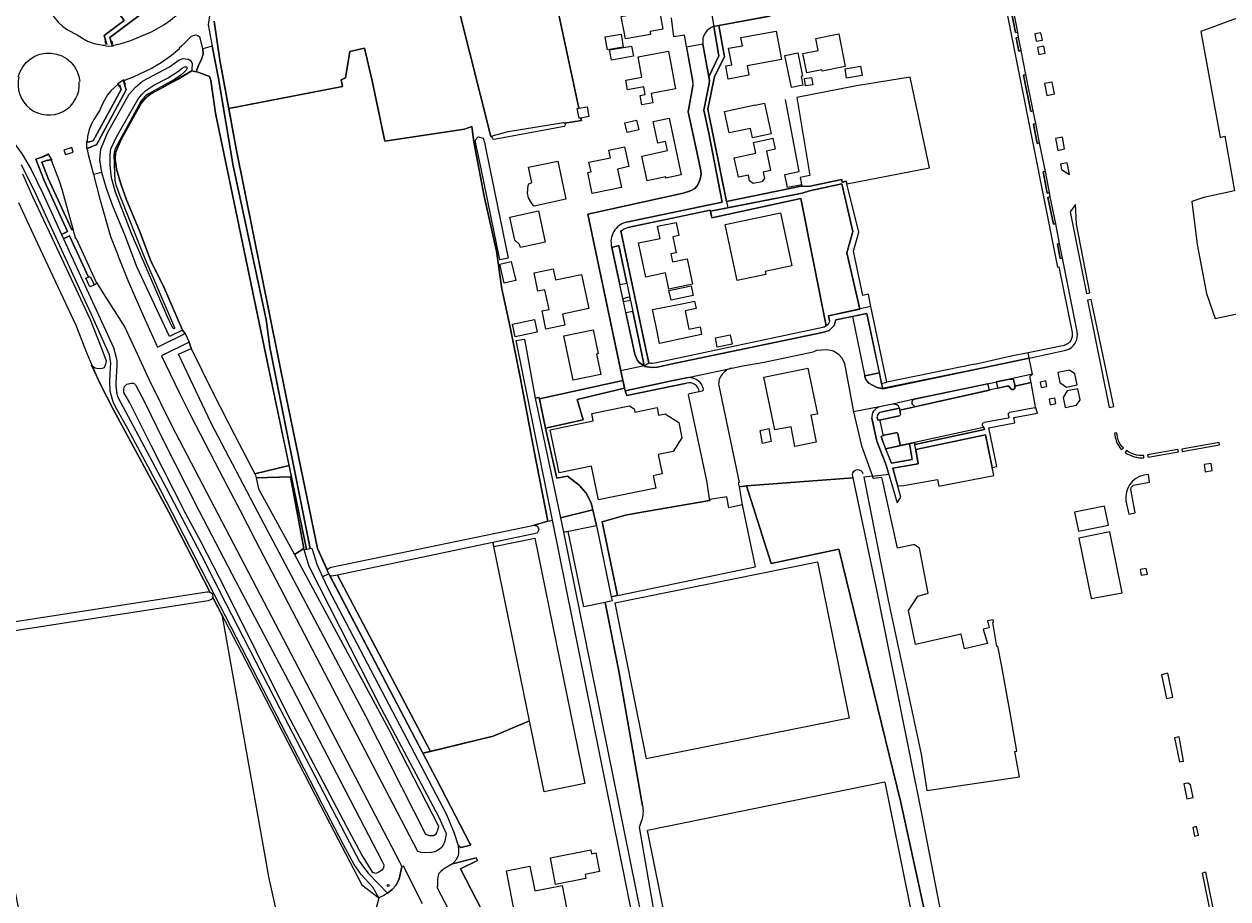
# Model space of a CAD drawing. Header units: metres. Extents: x 209813 to 223847, y 571801 to 587119.
# Tile 369 of 656: x 217636 to 218019, y 578054 to 578333. Entities that reach past the tile are written whole.
import ezdxf
from ezdxf.enums import TextEntityAlignment as Align

# ---------------------------------------------------------------- set-up
doc = ezdxf.new("R2010")
doc.units = ezdxf.units.M
for name, color, linetype, lineweight in [('B-RO-GR-BEPLANTING_CULTUUR_BOSPLANTSOEN-GV', 8, 'Continuous', 0), ('B-RO-GR-BEPLANTING_CULTUUR_HEESTERS-GV', 8, 'Continuous', 0), ('B-RO-GR-BEPLANTING_CULTUUR_ROOS-GV', 8, 'Continuous', 0), ('B-RO-GR-BEPLANTING_CULTUUR_VASTE PLANTENVAK-GV', 8, 'Continuous', 0), ('B-RO-GR-BOUWLAND-GV', 8, 'Continuous', 0), ('B-RO-GR-GRAS-GV', 8, 'Continuous', 0), ('B-RO-GR-GROENVOORZIENING-GV', 8, 'Continuous', 0), ('B-RO-GR-HAAG-GV', 8, 'Continuous', 0), ('B-RO-IE-MEUBILAIR_WEGMEUBILAIR-S', 8, 'Continuous', 0), ('B-RO-OG-TERREIN_CULTUURSCHEIDING-GV', 8, 'Continuous', 0), ('B-RO-OG-TERREIN_ERF-GV', 8, 'Continuous', 0), ('B-RO-OG-WEG-GV', 8, 'Continuous', 0), ('B-RO-VH-VERHARDING_HALFVERHARDING-GV', 8, 'Continuous', 0), ('B-RO-VH-VERHARDING_OPEN-GV', 8, 'Continuous', 0), ('B-RO-VH-VERHARDING_STRAATBAKSTEEN-GV', 8, 'Continuous', 0), ('B-RO-VH-VERHARDING_TEGEL-GV', 8, 'Continuous', 0)]:
    doc.layers.add(name, color=color, linetype=linetype, lineweight=lineweight)
doc.styles.add('NLCS-ISO', font='txt')

# ---------------------------------------------------------------- blocks, each defined once
blk = doc.blocks.new('SIE-WEG_PAAL_RECLAMEBORD-SO')
at = {"color": 0, "linetype": 'ByBlock', "lineweight": 18}
blk.add_circle((0, 0), 1.5, dxfattribs=at)
at = {"color": 0, "linetype": 'ByBlock', "lineweight": 18, "style": 'NLCS-ISO'}
blk.add_text('rb', height=1.5, dxfattribs=at).set_placement((0, 0.1), align=Align.MIDDLE_CENTER)

msp = doc.modelspace()

# ---------------------------------------------------------------- linework, layer by layer
at = {"layer": 'B-RO-GR-BEPLANTING_CULTUUR_BOSPLANTSOEN-GV', "flags": 128}
for points in [[(217892.205, 578238.088), (217891.841, 578239.657), (217901.84, 578241.825), (217897.729, 578259.709), (217899.627, 578266.573), (217896.179, 578281.723), (217885.84, 578279.533), (217883.548, 578278.783), (217854.295, 578272.994), (217854.737, 578270.867), (217883.074, 578277.018), (217891.193, 578236.522)], [(217832.646, 578083.618), (217825.082, 578126.479), (217820.713, 578148.412), (217813.98, 578147.009), (217808.978, 578171.021), (217807.48, 578170.747), (217849.887, 577961.524), (217852.017, 577951.358), (217852.725, 577951.38), (217944.126, 577967.949), (217935.007, 578012.039), (217921.481, 578081.682), (217907.402, 578151.87), (217899.757, 578188.075), (217865.733, 578185.495), (217873.658, 578160.828), (217895.163, 578165.361), (217914.926, 578084.633), (217936.365, 577986.386)], [(217928.431, 577974.424), (217853.811, 577960.488), (217848.33, 577989.838), (217838.406, 578038.203), (217831.705, 578076.786), (217832.371, 578078.987)]]:
    msp.add_lwpolyline(points, dxfattribs=at)
for points in [[(217721.729, 578163.606), (217724.778, 578165.544), (217720.518, 578188.372), (217709.524, 578188.038), (217710.312, 578184.617)], [(217733.022, 578156.95), (217762.692, 578100.346), (217765.141, 578100.946), (217735.505, 578157.068), (217734.973, 578156.956), (217733.512, 578156.801)]]:
    msp.add_lwpolyline(points, close=True, dxfattribs=at)
at = {"layer": 'B-RO-GR-BEPLANTING_CULTUUR_HEESTERS-GV'}
for points in [[(217855.388, 578331.845, 0.3892377), (217851.9, 578326.228)], [(217919.229, 578213.089, 0.8036187), (217919.238, 578211.066)], [(217908.945, 578209.062, 0.4119149), (217907.405, 578207.351)], [(217913.936, 578202.102, 0.4108708), (217913.388, 578202.447)]]:
    msp.add_lwpolyline(points, format="xyb", dxfattribs=at)
at = {"layer": 'B-RO-GR-BEPLANTING_CULTUUR_HEESTERS-GV', "flags": 128}
for points in [[(217851.9, 578326.228), (217853.763, 578315.827), (217856.983, 578322.453), (217855.388, 578331.845)], [(217919.772, 578210.78), (217943.139, 578216.005), (217942.636, 578218.038), (217919.229, 578213.089)], [(217914.817, 578208.351), (217914.459, 578210.298), (217908.945, 578209.062)], [(217907.405, 578207.351), (217907.587, 578206.468), (217908.58, 578206.58), (217914.471, 578207.819)], [(217913.388, 578202.447), (217909.612, 578201.629), (217908.685, 578201.273), (217909.049, 578199.913), (217910.071, 578197.302), (217915.072, 578198.393), (217914.839, 578198.445), (217914.71, 578198.619), (217913.936, 578202.102)]]:
    msp.add_lwpolyline(points, dxfattribs=at)
for points in [[(217825.386, 578249.607), (217827.64, 578250.127), (217825.132, 578262.034), (217822.821, 578261.488)], [(217828.571, 578245.706), (217826.354, 578245.124), (217826.556, 578244.191), (217828.796, 578244.64)], [(217827.333, 578240.593), (217830.163, 578227.485), (217830.989, 578225.475), (217831.665, 578224.658), (217833.175, 578223.74), (217832.41, 578227.483), (217829.542, 578241.1)], [(217968.684, 578222.348), (217964.936, 578221.612), (217965.585, 578218.403), (217967.672, 578216.992), (217971.111, 578217.681), (217970.395, 578221.189)], [(217945.34, 578218.61), (217945.877, 578216.617), (217948.734, 578217.256), (217949.292, 578217.282), (217949.956, 578216.384), (217950.33, 578216.241), (217950.731, 578216.211), (217951.246, 578216.506), (217951.215, 578217.544), (217950.975, 578218.988), (217950.815, 578219.348), (217950.456, 578219.492), (217950.135, 578219.526), (217949.545, 578219.499)], [(217959.686, 578216.801), (217961.45, 578217.158), (217961.093, 578218.922), (217959.329, 578218.565)], [(217801.755, 578203.912), (217799.672, 578213.695), (217798.475, 578213.44), (217806.545, 578175.295), (217816.78, 578177.922), (217816.265, 578180.15), (217814.709, 578183.18), (217812.474, 578185.749), (217808.702, 578188.637), (217805.303, 578187.968)], [(217962.208, 578213.144), (217962.556, 578211.378), (217964.322, 578211.726), (217963.974, 578213.492)], [(217993.122, 578159.243), (217991.189, 578158.824), (217991.529, 578157.054), (217993.492, 578157.429)]]:
    msp.add_lwpolyline(points, close=True, dxfattribs=at)
at = {"layer": 'B-RO-GR-BEPLANTING_CULTUUR_ROOS-GV', "flags": 128}
for points in [[(217960.049, 578327.499), (217959.565, 578329.866), (217957.6, 578329.482), (217958.053, 578327.118)], [(217958.898, 578322.929), (217960.903, 578323.327), (217960.449, 578325.546), (217958.461, 578325.142)], [(217963.121, 578314.115), (217960.725, 578313.625), (217961.45, 578309.887), (217963.85, 578310.35)], [(217967.1, 578292.82), (217966.429, 578296.568), (217964.204, 578296.147), (217964.949, 578292.381)], [(217966.171, 578286.317), (217968.68, 578284.704), (217967.934, 578288.397), (217965.835, 578287.977)], [(217970.542, 578275.124), (217968.897, 578272.75), (217974.039, 578246.745), (217975.163, 578246.968), (217970.918, 578268.824)], [(217975.549, 578244.92), (217974.434, 578244.696), (217981.325, 578210.49), (217982.778, 578210.771)], [(218014.142, 578190.392), (218013.775, 578192.677), (218011.543, 578192.28), (218011.883, 578189.988)], [(217998.012, 578125.377), (217999.568, 578117.738), (218001.547, 578118.159), (217999.95, 578125.804)], [(218003.692, 578097.63), (218004.953, 578097.876), (218003.589, 578105.596), (218002.151, 578105.267)], [(218008.054, 578086.246), (218007.217, 578090.313), (218006.36, 578090.808), (218005.132, 578090.567), (218006.097, 578085.846)], [(218009.744, 578074.231), (218009.164, 578076.975), (218007.945, 578076.734), (218008.509, 578073.974)], [(218012.147, 578062.508), (218010.895, 578062.197), (218013.693, 578048.691), (218014.897, 578048.962)]]:
    msp.add_lwpolyline(points, close=True, dxfattribs=at)
at = {"layer": 'B-RO-GR-BEPLANTING_CULTUUR_ROOS-GV'}
msp.add_lwpolyline([(217992.339, 578188.918, 0.3863847), (217986.657, 578180.787)], format="xyb", dxfattribs=at)
at = {"layer": 'B-RO-GR-BEPLANTING_CULTUUR_ROOS-GV', "flags": 128}
for points in [[(217986.657, 578180.787), (217987.566, 578176.481), (217989.54, 578176.873), (217988.224, 578184.398), (217988.272, 578184.762), (217988.454, 578185.09), (217988.733, 578185.467), (217989.085, 578185.685), (217989.583, 578185.855), (217994.17, 578186.705), (217993.786, 578189.154)], [(217993.786, 578189.154), (217992.339, 578188.918)]]:
    msp.add_lwpolyline(points, dxfattribs=at)
at = {"layer": 'B-RO-GR-BEPLANTING_CULTUUR_VASTE PLANTENVAK-GV', "flags": 128}
msp.add_lwpolyline([(217807.48, 578170.747), (217817.944, 578172.889), (217816.78, 578177.922), (217806.545, 578175.295)], close=True, dxfattribs=at)
at = {"layer": 'B-RO-GR-BOUWLAND-GV', "flags": 128}
msp.add_lwpolyline([(218073.376, 578342.84), (218071.127, 578352.149), (218071.054, 578352.297), (218070.858, 578352.417), (218070.378, 578352.442), (218068.248, 578351.603), (218010.523, 578330.224), (218016.686, 578296.459), (218018.201, 578296.92), (218021.218, 578279.537), (218011.505, 578277.354), (218007.644, 578276.045), (218009.391, 578262.392), (218012.327, 578246.755), (218015.026, 578238.818), (218026.587, 578241.252), (218042.241, 578244.599), (218081.135, 578251.941), (218094.497, 578254.741), (218094.12, 578256.448), (218092.484, 578256.385), (218091.719, 578257.303), (218091.687, 578258.286), (218089.337, 578269.972)], close=True, dxfattribs=at)
at = {"layer": 'B-RO-GR-GRAS-GV', "flags": 128}
for points in [[(217807.924, 578301.008), (217813.151, 578301.937), (217812.992, 578302.685), (217812.425, 578302.582), (217811.86, 578305.712), (217812.332, 578305.797), (217804.105, 578344.587), (217786.482, 578341.54)], [(217786.482, 578341.54), (217779.055, 578340.345), (217779.477, 578337.722), (217774.177, 578336.87), (217784.31, 578296.751), (217784.824, 578296.852)], [(217785.182, 578297.141), (217789.856, 578298.339), (217807.439, 578301.281)], [(217616.93, 578139.853), (217642.431, 578143.784), (217693.878, 578151.815), (217694.773, 578151.793), (217681.726, 578177.128), (217664.066, 578209.754), (217659.866, 578217.984), (217655.8, 578227.328), (217652.173, 578236.588), (217639.984, 578262.555), (217633.892, 578275.634)]]:
    msp.add_lwpolyline(points, dxfattribs=at)
for points in [[(217746.481, 578314.564), (217744.082, 578324.879), (217739.419, 578323.887), (217738.063, 578315.453), (217736.674, 578314.891), (217737.104, 578312.742), (217700.816, 578305.69), (217703.204, 578292.883), (217719.238, 578213.384), (217729.106, 578165.6), (217732.169, 578158.832), (217732.813, 578159.301), (217733.463, 578159.59), (217798.08, 578172.959), (217802.456, 578174.246), (217798.152, 578196.568), (217793.654, 578220.142), (217790.453, 578236.018), (217787.833, 578248.268), (217786.166, 578260.28), (217782.224, 578277.769), (217778.943, 578295.099), (217778.308, 578299.967), (217775.929, 578299.165), (217750.529, 578295.276)], [(217689.034, 578317.677), (217679.693, 578312.269), (217675.962, 578310.403), (217674.439, 578309.107), (217673.048, 578307.536), (217666.539, 578295.884), (217664.777, 578291.633), (217664.594, 578289.488), (217665.043, 578286.404), (217666.403, 578281.681), (217668.279, 578276.633), (217672.409, 578266.723), (217676.051, 578256.926), (217680.051, 578249.106), (217686.11, 578235.068), (217686.926, 578233.998), (217688.226, 578231.335), (217688.875, 578229.258), (217695.897, 578215.045), (217702.627, 578201.72), (217709.105, 578189.354), (217720.027, 578192.051), (217712.234, 578229.275), (217696.598, 578304.268), (217695.071, 578314.675), (217694.643, 578315.956), (217690.412, 578317.518), (217690.296, 578317.357)], [(217949.635, 578113.818), (217946.972, 578128.541), (217945.876, 578134.446), (217945.528, 578134.385), (217944.195, 578142.038), (217944.457, 578142.084), (217944.313, 578142.86), (217942.567, 578142.514), (217943.06, 578140.278), (217941.148, 578139.843), (217942.498, 578135.264), (217935.263, 578133.647), (217934.121, 578138.245), (217919.644, 578134.952), (217917.349, 578145.849), (217920.296, 578150.378), (217923.676, 578151.297), (217920.844, 578165.625), (217919.242, 578166.768), (217918.859, 578166.751), (217913.881, 578165.71), (217909.127, 578187.325), (217908.898, 578188.146), (217906.143, 578187.894), (217905.889, 578188.62), (217903.103, 578188.329), (217910.939, 578149.076), (217921.453, 578100.071), (217923.18, 578088.456), (217952.732, 578092.876), (217951.229, 578100.939), (217951.918, 578101.062)], [(217796.636, 578110.664), (217785.283, 578166.194), (217784.998, 578167.498), (217735.505, 578157.068), (217765.141, 578100.946), (217785.015, 578105.818)], [(217698.863, 578144.026), (217695.756, 578150.01), (217695.186, 578149.355), (217694.241, 578148.875), (217618.268, 578137.144), (217616.561, 578136.511), (217616.818, 578135.027), (217634.829, 578045.857), (217641.337, 578013.166), (217695.277, 578022.227), (217694.35, 578028.33), (217740.298, 578032.101), (217739.171, 578041.529), (217718.773, 578037.558), (217713.57, 578061.02), (217712.718, 578065.911)]]:
    msp.add_lwpolyline(points, close=True, dxfattribs=at)
at = {"layer": 'B-RO-GR-GRAS-GV'}
for points in [[(217807.439, 578301.281, -0.2083783), (217807.924, 578301.008)], [(217784.824, 578296.852, -0.1836514), (217785.182, 578297.141)]]:
    msp.add_lwpolyline(points, format="xyb", dxfattribs=at)
at = {"layer": 'B-RO-GR-GROENVOORZIENING-GV', "flags": 128}
for points in [[(217948.872, 578346.509), (217948.139, 578346.352), (217951.419, 578329.88), (217952.154, 578330.025)], [(217952.465, 578328.392), (217951.719, 578328.239), (217952.574, 578324.023), (217953.318, 578324.167)], [(217960.972, 578285.626), (217960.227, 578285.504), (217961.576, 578278.795), (217962.276, 578278.951)], [(217962.546, 578277.582), (217961.8, 578277.41), (217963.594, 578268.821), (217964.284, 578268.926)], [(217966.431, 578258.028), (217965.505, 578262.755), (217964.801, 578262.604), (217965.709, 578257.891)], [(217826.883, 578216.654), (217826.364, 578219.109), (217799.771, 578213.229), (217801.755, 578203.912), (217813.677, 578206.565), (217811.838, 578213.002)], [(217967.251, 578210.469), (217970.935, 578211.196), (217972.099, 578212.947), (217971.371, 578216.44), (217967.95, 578215.759), (217966.614, 578213.697)], [(217919.682, 578197.07), (217920.503, 578192.565), (217912.349, 578191.109), (217913.86, 578185.614), (217915.283, 578185.538), (217926.576, 578187.579), (217927.005, 578185.398), (217944.608, 578188.861), (217941.899, 578201.812)], [(217910.071, 578197.302), (217911.952, 578192.712), (217918.586, 578193.881), (217917.666, 578198.959)], [(218013.457, 578198.091), (218016.431, 578198.595), (218016.306, 578199.32), (218004.406, 578197.257), (218004.534, 578196.513)], [(218003.362, 578196.318), (218003.214, 578197.068), (217993.566, 578195.366), (217993.711, 578194.632)]]:
    msp.add_lwpolyline(points, close=True, dxfattribs=at)
for points in [[(217983.994, 578201.049), (217983.735, 578202.412), (217982.988, 578202.297), (217983.254, 578200.889)], [(217986.859, 578196.769), (217986.425, 578196.141)]]:
    msp.add_lwpolyline(points, dxfattribs=at)
at = {"layer": 'B-RO-GR-GROENVOORZIENING-GV'}
for points in [[(217983.254, 578200.889, 0.1511387), (217985.338, 578197.061)], [(217986.425, 578196.141, 0.1654622), (217992.356, 578194.426)], [(217992.305, 578195.224, -0.1801175), (217986.859, 578196.769)]]:
    msp.add_lwpolyline(points, format="xyb", dxfattribs=at)
at = {"layer": 'B-RO-GR-HAAG-GV', "flags": 128}
for points in [[(217953.318, 578324.167), (217952.465, 578328.392), (217951.719, 578328.239), (217952.574, 578324.023)], [(217957.12, 578304.933), (217954.8, 578316.503), (217954.065, 578316.355), (217956.385, 578304.784)], [(217957.892, 578300.905), (217957.158, 578300.755), (217958.417, 578294.605), (217959.142, 578294.731)], [(217962.276, 578278.951), (217960.972, 578285.626), (217960.227, 578285.504), (217961.576, 578278.795)], [(218016.431, 578198.595), (218016.306, 578199.32), (218004.406, 578197.257), (218004.534, 578196.513)], [(217993.711, 578194.632), (218003.362, 578196.318), (218003.214, 578197.068), (217993.566, 578195.366)]]:
    msp.add_lwpolyline(points, close=True, dxfattribs=at)
for points in [[(217983.994, 578201.049), (217983.735, 578202.412), (217982.988, 578202.297)], [(217982.988, 578202.297), (217983.254, 578200.889)], [(217985.338, 578197.061), (217985.862, 578197.595)], [(217992.356, 578194.426), (217992.305, 578195.224)]]:
    msp.add_lwpolyline(points, dxfattribs=at)
at = {"layer": 'B-RO-GR-HAAG-GV'}
msp.add_lwpolyline([(217985.862, 578197.595, -0.1791377), (217983.994, 578201.049)], format="xyb", dxfattribs=at)
at = {"layer": 'B-RO-OG-TERREIN_CULTUURSCHEIDING-GV', "flags": 128}
for points in [[(217883.428, 578280.957), (217885.565, 578280.919), (217896.094, 578283.077), (217896.271, 578282.251), (217897.542, 578282.516), (217897.752, 578281.668), (217924.023, 578286.843), (217917.95, 578315.735), (217900.789, 578312.915), (217881.768, 578309.22), (217885.948, 578284.342), (217882.891, 578283.739)], [(217908.799, 578218.129), (217908.09, 578221.519), (217903.431, 578220.583), (217903.457, 578220.36), (217903.714, 578219.62), (217904.11, 578218.982), (217904.766, 578218.26), (217905.87, 578217.542), (217907.356, 578216.857), (217909.148, 578216.458)], [(217979.849, 578179.08), (217970.268, 578177.179), (217971.558, 578171.117), (217981.065, 578173.011)], [(217981.521, 578170.891), (217971.685, 578168.893), (217975.6, 578149.616), (217985.462, 578151.488)]]:
    msp.add_lwpolyline(points, close=True, dxfattribs=at)
for points in [[(217936.365, 577986.386), (217914.926, 578084.633), (217895.163, 578165.361), (217873.658, 578160.828), (217865.733, 578185.495), (217863.43, 578185.161), (217864.395, 578179.457), (217868.51, 578159.705)], [(217864.395, 578179.457), (217860.16, 578178.567), (217859.55, 578182.03), (217854.062, 578181.123), (217854.099, 578180.898), (217830.584, 578176.816), (217827.169, 578176.158), (217819.76, 578174.098), (217824.662, 578150.569), (217868.51, 578159.705)], [(217823.767, 578148.309), (217888.431, 578161.307), (217898.434, 578111.541), (217833.77, 578098.543)], [(217824.662, 578150.569), (217822.68, 578150.156), (217822.946, 578148.877), (217820.713, 578148.412), (217825.082, 578126.479), (217832.646, 578083.618)], [(217823.767, 578148.309), (217833.77, 578098.543)], [(217909.881, 578091.134), (217834.183, 578075.784)], [(217909.881, 578091.134), (217932.369, 577980.233), (217856.671, 577964.884), (217834.183, 578075.784)]]:
    msp.add_lwpolyline(points, dxfattribs=at)
at = {"layer": 'B-RO-OG-TERREIN_CULTUURSCHEIDING-GV'}
msp.add_lwpolyline([(217832.646, 578083.618, -0.1176678), (217832.371, 578078.987)], format="xyb", dxfattribs=at)
at = {"layer": 'B-RO-OG-TERREIN_ERF-GV', "flags": 128}
for points in [[(217784.824, 578296.852), (217784.31, 578296.751), (217774.177, 578336.87), (217773.026, 578344.023), (217785.753, 578346.071), (217786.482, 578341.54), (217804.105, 578344.587), (217812.332, 578305.797)], [(217884.835, 578336.304), (217881.397, 578335.639), (217881.238, 578336.564), (217875.827, 578335.624), (217856.915, 578332.147), (217858.708, 578322.222), (217855.607, 578315.879), (217853.467, 578305.514), (217859.363, 578276.122), (217883.134, 578280.962), (217883.428, 578280.957), (217883.341, 578281.369), (217878.789, 578280.505), (217877.982, 578284.739), (217882.537, 578285.604), (217878.201, 578308.54)], [(217696.144, 578333.492), (217697.942, 578321.108), (217700.816, 578305.69), (217737.104, 578312.742), (217736.674, 578314.891), (217738.063, 578315.453), (217739.419, 578323.887), (217744.082, 578324.879), (217746.481, 578314.564), (217750.529, 578295.276), (217775.929, 578299.165), (217778.308, 578299.967), (217778.943, 578295.099), (217782.224, 578277.769), (217786.166, 578260.28), (217787.833, 578248.268), (217790.453, 578236.018), (217793.654, 578220.142), (217798.152, 578196.568), (217802.456, 578174.246), (217803.925, 578174.623), (217792.354, 578231.792), (217795.021, 578232.224), (217798.475, 578213.44), (217799.672, 578213.695), (217799.771, 578213.229), (217826.364, 578219.109), (217815.181, 578272.095), (217845.63, 578278.752), (217847.916, 578279.478), (217849.291, 578280.195), (217850.098, 578281.078), (217850.511, 578281.864), (217851.043, 578283.183), (217851.297, 578284.666), (217851.242, 578285.878), (217849.929, 578291.904), (217847.206, 578304.638), (217848.671, 578312.887)], [(217848.664, 578314.36), (217845.988, 578329.108), (217842.63, 578328.488), (217841.908, 578334.609)], [(217875.252, 578330.387), (217876.95, 578321.373), (217865.96, 578319.336), (217866.541, 578316.313), (217859.954, 578315.088), (217859.177, 578319.266), (217861.055, 578319.615), (217860.075, 578324.885), (217864.459, 578325.7), (217863.98, 578328.287), (217875.252, 578330.387)], [(217812.332, 578305.797), (217814.998, 578306.279), (217815.563, 578303.149), (217812.992, 578302.685), (217813.151, 578301.937), (217807.924, 578301.008)], [(217807.707, 578299.991), (217785.385, 578295.882)], [(217891.193, 578236.522), (217883.074, 578277.018), (217854.737, 578270.867), (217854.225, 578273.331), (217848.778, 578272.185)], [(217848.778, 578272.185), (217827.959, 578267.807)], [(217831.395, 578262.904), (217838.269, 578264.324), (217837.461, 578268.235), (217843.324, 578269.426), (217844.19, 578265.244), (217842.294, 578264.851), (217843.346, 578259.768), (217841.626, 578259.411), (217842.158, 578256.846), (217846.857, 578257.809), (217848.509, 578249.765), (217841.041, 578248.219), (217839.98, 578253.343), (217833.657, 578252.028), (217831.395, 578262.904)], [(217825.75, 578266.788), (217834.006, 578227.605), (217834.612, 578224.671)], [(217837.081, 578224.778), (217890.074, 578236.05)], [(217857.014, 578216.969), (217863.424, 578186.575), (217863.153, 578186.515), (217863.43, 578185.161), (217865.733, 578185.495), (217899.757, 578188.075), (217899.54, 578189.101)], [(217802.456, 578174.246), (217798.08, 578172.959), (217799.198, 578172.679), (217799.607, 578171.552), (217799.117, 578170.473), (217784.998, 578167.498), (217785.283, 578166.194), (217798.289, 578168.853), (217814.272, 578090.678), (217801.266, 578088.019), (217796.636, 578110.664), (217785.015, 578105.818), (217762.692, 578100.346), (217767.004, 578092.119), (217777.579, 578071.571), (217777.907, 578071.022), (217774.732, 578070.338), (217773.894, 578070.943), (217774.053, 578069.341), (217774.033, 578068.537), (217773.878, 578067.748), (217773.555, 578067.012), (217773.111, 578066.341), (217772.064, 578065.118), (217779.674, 578067.065), (217780.063, 578066.192), (217774.619, 578063.559), (217781.424, 578050.334)], [(217835.96, 578016.342), (217803.925, 578174.623)]]:
    msp.add_lwpolyline(points, dxfattribs=at)
for points in [[(217825.838, 578334.994), (217834.945, 578336.691), (217835.12, 578335.751), (217838.156, 578336.317), (217839.147, 578331.029), (217835.024, 578330.277), (217835.196, 578329.335), (217827.168, 578327.855)], [(217826.513, 578325.289), (217821.446, 578324.401), (217820.73, 578328.489), (217825.797, 578329.377)], [(217889.894, 578317.611), (217889.806, 578318.052), (217884.958, 578317.088), (217883.738, 578323.213), (217888.581, 578324.183), (217887.81, 578328.061), (217895.146, 578329.52), (217897.225, 578319.068)], [(217829.157, 578325.595), (217829.726, 578322.379), (217822.734, 578321.141), (217822.165, 578324.357)], [(217831.245, 578322.202), (217840.951, 578324.002), (217843.188, 578311.941), (217835.42, 578310.488), (217835.974, 578307.53), (217832.464, 578306.873), (217831.91, 578309.831), (217833.483, 578310.125), (217833.02, 578312.623), (217827.843, 578311.664), (217827.273, 578314.74), (217832.45, 578315.699)], [(217882.161, 578323.429), (217883.644, 578316.046), (217883.139, 578315.945), (217883.695, 578313.176), (217880.052, 578312.444), (217878.013, 578322.596)], [(217902.126, 578319.147), (217902.628, 578316.206), (217897.663, 578315.359), (217897.161, 578318.3)], [(217884.191, 578315.238), (217886.513, 578315.601), (217886.881, 578313.245), (217884.558, 578312.882)], [(217872.338, 578303.524), (217873.59, 578297.65), (217867.69, 578296.41), (217867.08, 578299.37), (217860.19, 578297.93), (217858.72, 578304.81), (217868.493, 578306.893), (217868.528, 578306.728), (217871.519, 578307.366)], [(217831.456, 578298.955), (217827.746, 578298.092), (217827.032, 578301.165), (217830.742, 578302.027)], [(217841.16, 578302.617), (217844.93, 578284.58), (217840.114, 578283.563), (217840.04, 578283.914), (217834.1, 578282.66), (217832.44, 578290.58), (217840.602, 578292.286), (217839.986, 578295.232), (217837.491, 578294.71), (217836.061, 578301.551)], [(217789.795, 578258.004), (217787.158, 578257.463), (217781.368, 578286.072), (217779.453, 578295.041), (217779.453, 578295.775), (217780.237, 578296.66), (217781.829, 578296.262), (217782.338, 578294.874), (217782.857, 578292.236)], [(217861.84, 578290.03), (217868.73, 578291.47), (217868.02, 578294.9), (217874.16, 578296.22), (217874.91, 578292.71), (217872.13, 578292.11), (217873.46, 578285.93), (217871.048, 578285.428), (217871.476, 578283.369), (217870.686, 578282.322), (217867.869, 578281.786), (217866.748, 578282.633), (217866.369, 578284.454), (217863.18, 578283.79)], [(217828.23, 578287.19), (217824.7, 578286.44), (217825.94, 578280.58), (217816.64, 578278.59), (217815.2, 578285.35), (217816.23, 578285.57), (217815.58, 578288.6), (217822.39, 578290.05), (217821.87, 578292.48), (217826.88, 578293.54)], [(217808.25, 578276.8), (217798.093, 578274.587), (217797.878, 578274.774), (217797.389, 578275.401), (217796.329, 578277.304), (217795.979, 578278.783), (217796.175, 578281.176), (217796.457, 578281.704), (217797.376, 578282.104), (217796.324, 578286.991), (217805.61, 578288.99)], [(217793.396, 578262.432), (217791.944, 578263.817), (217790.347, 578271.06), (217799.485, 578273.076), (217801.666, 578263.188), (217793.711, 578261.433)], [(217859.543, 578268.873), (217876.59, 578272.51), (217880.19, 578255.6), (217871.69, 578253.82), (217871.89, 578252.86), (217862.75, 578250.93), (217858.92, 578268.74)], [(217787.191, 578256.086), (217790.827, 578256.935), (217792.24, 578250.883), (217788.604, 578250.034)], [(217798.07, 578253.343), (217804.16, 578254.64), (217804.891, 578251.145), (217813.23, 578252.89), (217815.53, 578242.04), (217807.105, 578240.245), (217807.853, 578236.733), (217801.86, 578235.456), (217800.624, 578241.254), (217802.86, 578241.73), (217801.526, 578247.986), (217799.311, 578247.514)], [(217848.114, 578249.251), (217848.781, 578246.202), (217841.73, 578244.659), (217841.063, 578247.708)], [(217836.949, 578236.29), (217835.82, 578241.66), (217845.68, 578243.62), (217849.22, 578244.36), (217849.73, 578241.96), (217846.2, 578241.22), (217847.42, 578235.44), (217850.95, 578236.18), (217851.45, 578233.78), (217847.94, 578232.94), (217838.08, 578230.91)], [(217799.052, 578234.451), (217792.02, 578233.029), (217791.205, 578237.059), (217798.237, 578238.481)], [(217807.6, 578233.268), (217816.94, 578235.2), (217818.54, 578227.57), (217818.004, 578227.453), (217819.4, 578221.03), (217810.52, 578219.15)], [(217861.179, 578230.649), (217856.458, 578229.681), (217855.839, 578232.7), (217860.56, 578233.668)], [(217886.288, 578207.981), (217887.979, 578199.421), (217881.202, 578198.083), (217879.961, 578204.367), (217874.76, 578203.34), (217871.3, 578220.17), (217885.313, 578223.051), (217888.357, 578208.389)], [(217872.848, 578203.737), (217873.672, 578199.604), (217870.903, 578199.052), (217870.079, 578203.185)], [(217816.133, 578069.627), (217816.388, 578068.311), (217817.812, 578068.609), (217818.969, 578062.659), (217814.336, 578061.754), (217814.595, 578060.429), (217804.957, 578058.545), (217803.301, 578067.019)], [(217798.325, 578056.497), (217807.089, 578058.207), (217809.958, 578043.497), (217793.71, 578040.328), (217789.299, 578062.942), (217796.783, 578064.402)]]:
    msp.add_lwpolyline(points, close=True, dxfattribs=at)
at = {"layer": 'B-RO-OG-TERREIN_ERF-GV'}
for points in [[(217848.671, 578312.887, 0.0957177), (217848.664, 578314.36)], [(217807.924, 578301.008, -0.4542313), (217807.707, 578299.991)], [(217785.385, 578295.882, -0.5792947), (217784.824, 578296.852)], [(217890.074, 578236.05, 0.1175093), (217891.193, 578236.522)], [(217834.612, 578224.671, 0.1040883), (217837.081, 578224.778)], [(217860.928, 578222.986, 0.1975542), (217857.774, 578220.729)], [(217857.774, 578220.729, 0.2265848), (217857.014, 578216.969)], [(217899.54, 578189.101, -0.8426035), (217902.871, 578189.492)]]:
    msp.add_lwpolyline(points, format="xyb", dxfattribs=at)
at = {"layer": 'B-RO-OG-WEG-GV', "flags": 128}
for points in [[(217686.792, 578354.085), (217686.888, 578352.903), (217686.652, 578352.909), (217686.611, 578353.143), (217641.443, 578349.735), (217640.103, 578351.596), (217639.234, 578353.356), (217638.978, 578353.963), (217638.031, 578353.897), (217640.165, 578348.337), (217642.527, 578341.113), (217643.213, 578338.764), (217644.061, 578336.735), (217645.1, 578334.951), (217646.491, 578333.238), (217647.936, 578331.867), (217649.491, 578330.767), (217652.504, 578329.184), (217654.187, 578328.063), (217655.863, 578327.124), (217657.982, 578326.382), (217660.814, 578325.919), (217661.501, 578325.884)], [(217661.732, 578326.12), (217661.445, 578327.037), (217661.659, 578327.089), (217661.11, 578328.926), (217667.548, 578333.765), (217663.971, 578338.554), (217668.808, 578342.168), (217672.369, 578337.356), (217680.816, 578343.755), (217695.26, 578354.58), (217694.552, 578354.874), (217686.792, 578354.085)], [(217664.097, 578325.924), (217666.225, 578326.355), (217669.633, 578327.357), (217676.427, 578330.238), (217680.106, 578332.387), (217682.291, 578333.886), (217686.213, 578337.19), (217681.961, 578342.698), (217662.892, 578328.361), (217663.31, 578327.081), (217663.52, 578327.148), (217663.806, 578326.172)], [(217695.629, 578337.036), (217694.76, 578335.972), (217694.255, 578332.394), (217695.492, 578325.589), (217697.507, 578315.304), (217702.223, 578287.496), (217712.686, 578238.457), (217713.904, 578229.668), (217726.805, 578165.597), (217727.254, 578165.705), (217728.86, 578160.549), (217730.69, 578156.589)], [(217732.719, 578157.527), (217729.106, 578165.6), (217719.238, 578213.384), (217703.204, 578292.883), (217697.942, 578321.108), (217696.144, 578333.492)], [(217688.827, 578328.639), (217685.852, 578325.687), (217685.013, 578324.929), (217685.153, 578324.76), (217682.567, 578322.62), (217679.288, 578320.282), (217676.159, 578318.438), (217670.33, 578315.743), (217667.614, 578314.649)], [(217689.034, 578317.677), (217690.296, 578317.357), (217690.412, 578317.518), (217691.166, 578319.429), (217692.156, 578321.397), (217692.69, 578323.067), (217692.581, 578324.743), (217691.843, 578327.798), (217691.565, 578328.461), (217690.944, 578328.909), (217690.493, 578329.03), (217689.846, 578328.99), (217688.827, 578328.639)], [(217660.389, 578285.291), (217659.784, 578289.345), (217660.078, 578292.779), (217662.23, 578297.971), (217669.129, 578310.321), (217671.084, 578312.528), (217673.305, 578314.419), (217681.971, 578318.983), (217685.061, 578321.196), (217686.269, 578321.588), (217687.731, 578321.437)], [(217686.11, 578235.068), (217680.051, 578249.106), (217676.051, 578256.926), (217672.409, 578266.723), (217668.279, 578276.633), (217666.403, 578281.681), (217665.043, 578286.404), (217664.594, 578289.488), (217664.777, 578291.633), (217666.539, 578295.884), (217673.048, 578307.536), (217674.439, 578309.107), (217675.962, 578310.403), (217684.525, 578314.933), (217689.034, 578317.677), (217689.157, 578318.126), (217689.318, 578320.08), (217688.828, 578320.798), (217687.731, 578321.437)], [(217665.481, 578313.308), (217663.312, 578311.424), (217662.223, 578310.088), (217661.193, 578308.416), (217660.459, 578306.98), (217659.733, 578305.166), (217658.028, 578302.494), (217657.102, 578300.871), (217656.337, 578298.987), (217655.808, 578296.748), (217655.72, 578295.425)], [(217655.955, 578295.103), (217656.796, 578295.355), (217656.878, 578295.15), (217657.612, 578295.396), (217666.549, 578311.769), (217666.267, 578312.545), (217666.06, 578312.469), (217665.826, 578313.209)], [(217667.542, 578314.32), (217667.812, 578313.431), (217667.598, 578313.38), (217668.156, 578311.608), (217658.672, 578294.179), (217656.83, 578293.522), (217656.879, 578293.306), (217655.963, 578293.011)], [(217620.054, 578305.839), (217620.63, 578305.009), (217620.439, 578304.899), (217625.181, 578301.939), (217629.555, 578298.091), (217631.647, 578295.816), (217635.049, 578291.175), (217637.909, 578286.292), (217641.57, 578278.617), (217647.561, 578265.615), (217649.429, 578266.483), (217641.977, 578282.737), (217639.304, 578289.549), (217642.185, 578290.499), (217642.108, 578290.705), (217642.99, 578291.022)], [(217655.721, 578292.795), (217655.73, 578292.619), (217656.015, 578291.086), (217657.705, 578284.675)], [(217695.756, 578150.01), (217707.539, 578127.313), (217731.782, 578080.463), (217743.237, 578058.398), (217748.587, 578054.292), (217746.769, 578057.68), (217742.972, 578061.748), (217740.795, 578064.866), (217737.407, 578071.173), (217730.627, 578084.283), (217715.364, 578113.708), (217698.085, 578147.279), (217690.446, 578162.177), (217679.056, 578184.241), (217668.618, 578203.65), (217664.719, 578210.659), (217663.987, 578212.288), (217663.046, 578215.638), (217662.896, 578218.974), (217663.179, 578223.094), (217663.2, 578224.565), (217663.07, 578225.935), (217662.826, 578227.241), (217656.997, 578240.28), (217639.5, 578278.333), (217634.837, 578287.801)], [(217643.121, 578289.216), (217641.297, 578288.623), (217643.326, 578283.465), (217650.802, 578267.111), (217651.226, 578267.304), (217647.733, 578279.937), (217646.927, 578282.611), (217644.343, 578289.176)], [(217643.953, 578289.262), (217643.213, 578289.015), (217643.121, 578289.216)], [(217635.129, 578284.876), (217638.314, 578277.694), (217644.403, 578264.621), (217656.676, 578238.475), (217660.343, 578229.107), (217661.803, 578225.294), (217661.562, 578224.302), (217661.128, 578223.094), (217660.377, 578222.916), (217659.267, 578222.742), (217658.307, 578223.053), (217657.599, 578223.458), (217657.032, 578224.111), (217659.866, 578217.984), (217664.066, 578209.754), (217681.726, 578177.128), (217694.773, 578151.793), (217695.647, 578151.1), (217695.756, 578150.01)], [(217658.296, 578249.692), (217656.527, 578248.898), (217655.284, 578251.632), (217656.112, 578251.996), (217650.073, 578265.103), (217648.193, 578264.238), (217658.599, 578241.573), (217664.065, 578229.582), (217664.891, 578226.806), (217665.129, 578225.379), (217665.196, 578223.826), (217664.859, 578218.378), (217664.88, 578217.263), (217665.182, 578214.854), (217665.495, 578213.74), (217670.385, 578204.648), (217680.796, 578185.149), (217692.167, 578163.311), (217699.814, 578148.258), (217717.128, 578114.619), (217732.39, 578085.196), (217739.165, 578072.095), (217742.495, 578065.895), (217743.721, 578064.067), (217745.233, 578062.124), (217751.433, 578055.753), (217752.844, 578056.925), (217754.132, 578058.358), (217755.099, 578060.295), (217755.98, 578064.143)], [(217755.98, 578064.143), (217755.76, 578064.814), (217755.288, 578065.672), (217737.407, 578100.074), (217725.593, 578122.618), (217687.629, 578195.207), (217682.779, 578204.538), (217675.614, 578219.175), (217671.085, 578228.837), (217667.649, 578236.41), (217660.989, 578246.661), (217658.739, 578250.268), (217658.689, 578250.254)], [(217781.424, 578050.334), (217774.619, 578063.559), (217780.063, 578066.192), (217779.674, 578067.065), (217772.064, 578065.118), (217769.559, 578063.679), (217768.998, 578063.256), (217768.377, 578062.715), (217767.624, 578061.925), (217767.272, 578060.259), (217767.348, 578057.857), (217767.142, 578057.702), (217776.028, 578040.577)]]:
    msp.add_lwpolyline(points, dxfattribs=at)
for points in [[(217684.535, 578317.413), (217686.02, 578318.583), (217686.768, 578318.963), (217687.199, 578319.019), (217687.45, 578318.921), (217687.547, 578318.698), (217687.45, 578318.336), (217687.227, 578317.933), (217686.81, 578317.487), (217685.53, 578316.36), (217683.332, 578314.801), (217675.431, 578310.527), (217674.388, 578309.803), (217673.303, 578308.703), (217672.829, 578307.952), (217664.729, 578293.116), (217664.319, 578291.786), (217664.221, 578290.965), (217664.375, 578285.044), (217664.55, 578282.83), (217664.818, 578281.441), (217666.133, 578277.909), (217674.106, 578257.976), (217683.578, 578235.931), (217683.505, 578235.639), (217683.311, 578235.541), (217682.991, 578235.722), (217681.154, 578239.55), (217669.81, 578265.886), (217664.776, 578279.078), (217663.412, 578283.597), (217663.029, 578287.604), (217663.029, 578291.1), (217663.285, 578292.89), (217664.904, 578296.471), (217671.811, 578308.577), (217673.004, 578310.069), (217674.41, 578311.433), (217676.963, 578313.151), (217681.321, 578315.343)], [(217665.584, 578258.641), (217668.748, 578250.741), (217674.096, 578238.595), (217678.081, 578229.706), (217686.926, 578233.998), (217686.11, 578235.068), (217681.913, 578233.13), (217671.571, 578255.26), (217667.961, 578264.97), (217663.831, 578274.881), (217661.86, 578280.185), (217660.389, 578285.291), (217657.705, 578284.675), (217659.689, 578277.255), (217663.135, 578264.959), (217665.258, 578259.592)], [(217679.394, 578226.969), (217684.981, 578215.276), (217688.583, 578208.004), (217696.351, 578193.105), (217700.375, 578185.335), (217704.326, 578177.884), (217709.337, 578168.149), (217731.349, 578125.995), (217760.941, 578069.167), (217762.287, 578068.771), (217765.416, 578068.808), (217765.945, 578068.923), (217766.467, 578069.083), (217766.98, 578069.293), (217767.474, 578069.552), (217767.943, 578069.857), (217768.376, 578070.205), (217768.766, 578070.593), (217769.104, 578071.017), (217769.381, 578071.474), (217769.599, 578071.959), (217769.767, 578072.469), (217769.995, 578073.542), (217770.144, 578074.654), (217767.87, 578079.928), (217749.487, 578114.518), (217726.428, 578159.794), (217724.881, 578165.115), (217725.628, 578165.301), (217720.027, 578192.051), (217709.105, 578189.354), (217709.312, 578188.959), (217709.524, 578188.038), (217720.518, 578188.372), (217724.778, 578165.544), (217721.729, 578163.606), (217732.065, 578144.586), (217751.778, 578107.881), (217767.682, 578077.088), (217767.29, 578075.744), (217767.136, 578075.34), (217766.963, 578074.973), (217766.765, 578074.653), (217766.537, 578074.39), (217766.275, 578074.191), (217765.975, 578074.068), (217765.636, 578074.018), (217765.265, 578074.029), (217764.868, 578074.089), (217763.572, 578074.435), (217744.472, 578112.17), (217711.177, 578175.081), (217695.217, 578205.523), (217684.766, 578227.476), (217688.875, 578229.258), (217688.226, 578231.335)], [(217743.062, 578068.224), (217738.398, 578076.935), (217719.406, 578113.024), (217699.905, 578152.269), (217692.022, 578167.563), (217687.101, 578176.577), (217676.077, 578198.355), (217669.332, 578211.965), (217667.4, 578215.303), (217667.385, 578216.266), (217667.625, 578217.123), (217668.34, 578217.859), (217669.85, 578218.251), (217670.531, 578218.206), (217671.157, 578217.721), (217674.19, 578211.877), (217679.57, 578200.72), (217691.378, 578177.403), (217703.08, 578155.089), (217720.786, 578121.518), (217749.68, 578065.877), (217750.263, 578064.793), (217750.08, 578063.824), (217749.503, 578062.998), (217748.408, 578062.329), (217747.723, 578062.068), (217746.671, 578062.386)], [(217730.69, 578156.589), (217732.392, 578152.907), (217770.158, 578080.812), (217772.668, 578074.869), (217773.894, 578070.943), (217774.732, 578070.338), (217777.907, 578071.022), (217777.579, 578071.571), (217767.004, 578092.119), (217732.719, 578157.527)]]:
    msp.add_lwpolyline(points, close=True, dxfattribs=at)
at = {"layer": 'B-RO-OG-WEG-GV'}
for points in [[(217633.985, 578315.793, 1.180805), (217653.188, 578314.2)], [(217665.826, 578313.209, 0.2399527), (217665.481, 578313.308)], [(217667.614, 578314.649, 0.2486418), (217667.542, 578314.32)], [(217655.72, 578295.425, 0.3782833), (217655.955, 578295.103)], [(217642.99, 578291.022, 0.2976714), (217643.122, 578291.297)], [(217644.343, 578289.176, 0.2868042), (217643.953, 578289.262)], [(217658.689, 578250.254, -0.2690238), (217658.296, 578249.692)]]:
    msp.add_lwpolyline(points, format="xyb", dxfattribs=at)
at = {"layer": 'B-RO-VH-VERHARDING_HALFVERHARDING-GV', "flags": 128}
msp.add_lwpolyline([(217726.805, 578165.597), (217713.904, 578229.668), (217712.686, 578238.457), (217702.223, 578287.496), (217697.507, 578315.304), (217695.492, 578325.589), (217692.581, 578324.743), (217692.69, 578323.067), (217692.156, 578321.397), (217691.166, 578319.429), (217690.412, 578317.518), (217694.643, 578315.956), (217695.071, 578314.675), (217696.598, 578304.268), (217712.234, 578229.275), (217725.628, 578165.301)], close=True, dxfattribs=at)
msp.add_lwpolyline([(217762.541, 578052.391), (217756.454, 578064.345), (217755.98, 578064.143), (217755.099, 578060.295), (217754.132, 578058.358), (217752.844, 578056.925), (217751.433, 578055.753), (217750.254, 578055.003), (217748.587, 578054.292), (217747.581, 578050.303)], dxfattribs=at)
at = {"layer": 'B-RO-VH-VERHARDING_OPEN-GV'}
for points in [[(217633.751, 578315.754, -0.8491567), (217653.401, 578314.262)], [(217850.713, 578215.589, 0.4360944), (217846.725, 578218.276)], [(217847.296, 578214.495, -0.2886235), (217847.559, 578214.959)], [(217957.629, 578210.353, 0.4331743), (217957.874, 578210.726)], [(217908.58, 578206.58, 0.3832907), (217908.357, 578206.246)], [(217914.817, 578208.351, -0.3933202), (217914.471, 578207.819)], [(217941.269, 578204.332, -0.6228614), (217941.45, 578205.669)], [(217949.189, 578208.309, -0.4140568), (217949.532, 578208.846)], [(217909.258, 578201.856, 0.4386332), (217909.612, 578201.629)]]:
    msp.add_lwpolyline(points, format="xyb", dxfattribs=at)
at = {"layer": 'B-RO-VH-VERHARDING_OPEN-GV', "flags": 128}
for points in [[(217846.725, 578218.276), (217827.592, 578214.335), (217827.056, 578215.833), (217826.883, 578216.654)], [(217957.874, 578210.726), (217956.414, 578218.463), (217951.224, 578217.254), (217951.246, 578216.506), (217950.731, 578216.211), (217950.33, 578216.241), (217949.956, 578216.384), (217949.292, 578217.282), (217948.734, 578217.256), (217914.593, 578209.622), (217914.817, 578208.351)], [(217826.883, 578216.654), (217811.838, 578213.002), (217813.677, 578206.565), (217801.755, 578203.912), (217805.303, 578187.968), (217808.702, 578188.637), (217812.474, 578185.749), (217814.709, 578183.18), (217816.265, 578180.15), (217817.944, 578172.889), (217822.68, 578150.156), (217824.662, 578150.569), (217819.76, 578174.098), (217827.169, 578176.158), (217830.584, 578176.816), (217854.099, 578180.898), (217853.077, 578187.085), (217847.296, 578214.495)], [(217847.559, 578214.959), (217850.713, 578215.589)], [(217914.471, 578207.819), (217908.58, 578206.58)], [(217949.356, 578207.442), (217949.189, 578208.309)], [(217909.612, 578201.629), (217913.388, 578202.447)], [(217913.936, 578202.102), (217914.71, 578198.619), (217914.839, 578198.445), (217915.072, 578198.393), (217919.27, 578199.309)], [(217941.235, 578204.104), (217941.269, 578204.332)]]:
    msp.add_lwpolyline(points, dxfattribs=at)
for points in [[(217827.43, 578210.76), (217828.45, 578210.97), (217830.01, 578210), (217830.23, 578208.97), (217837.29, 578210.43), (217837.76, 578208.06), (217839.88, 578208.49), (217844.17, 578205.67), (217845.19, 578200.79), (217842.37, 578196.44), (217837.65, 578195.46), (217838.93, 578189.33), (217836.05, 578188.73), (217836.86, 578184.82), (217818.618, 578181.024), (217816.369, 578191.831), (217806.11, 578189.696), (217803.263, 578203.375), (217816.962, 578206.225), (217816.47, 578208.59)], [(217941.235, 578204.104), (217919.27, 578199.309), (217919.406, 578198.693), (217941.538, 578203.423), (217941.414, 578204.057)]]:
    msp.add_lwpolyline(points, close=True, dxfattribs=at)
at = {"layer": 'B-RO-VH-VERHARDING_STRAATBAKSTEEN-GV', "flags": 128}
for points in [[(217873.241, 578335.149), (217872.289, 578340.326), (217870.802, 578339.803), (217868.764, 578339.4), (217854.468, 578336.676), (217855.388, 578331.845), (217855.821, 578331.946)], [(217899.53, 578239.444), (217903.457, 578220.36), (217903.431, 578220.583), (217908.09, 578221.519), (217904.142, 578240.393)]]:
    msp.add_lwpolyline(points, close=True, dxfattribs=at)
for points in [[(217827.518, 578269.509), (217857.976, 578275.845), (217853.732, 578297.821), (217852.19, 578305.195), (217853.893, 578313.687), (217853.94, 578314.489), (217853.86, 578315.289), (217851.9, 578326.228), (217846.683, 578325.282), (217848.664, 578314.36)], [(217848.671, 578312.887), (217847.206, 578304.638), (217849.929, 578291.904), (217851.242, 578285.878), (217851.297, 578284.666), (217851.043, 578283.183), (217850.511, 578281.864), (217850.098, 578281.078), (217849.291, 578280.195), (217847.916, 578279.478), (217845.63, 578278.752), (217815.181, 578272.095), (217825.719, 578222.166)], [(217833.175, 578223.74), (217831.665, 578224.658), (217830.989, 578225.475), (217830.163, 578227.485), (217822.821, 578261.488)], [(217899.53, 578239.444), (217894.209, 578238.349), (217893.95, 578237.346), (217893.694, 578236.631), (217892.118, 578235.042), (217889.957, 578234.401), (217843.133, 578224.564), (217837.274, 578223.31), (217835.454, 578223.229), (217833.523, 578223.51), (217833.175, 578223.74), (217825.719, 578222.166), (217827.056, 578215.833), (217842.401, 578219.077), (217846.597, 578219.941), (217864.547, 578223.747), (217871.418, 578224.92), (217886.97, 578228.255), (217888.197, 578228.71), (217891.146, 578228.906), (217892.529, 578228.744), (217893.664, 578228.38), (217895.032, 578227.466), (217896.139, 578226.316), (217896.957, 578224.466), (217899.876, 578209.085)], [(217956.9, 578221.083), (217955.82, 578226.207), (217938.582, 578222.574), (217909.034, 578216.501), (217907.356, 578216.857), (217905.87, 578217.542), (217904.766, 578218.26), (217904.11, 578218.982), (217903.714, 578219.62), (217903.457, 578220.36)], [(217956.9, 578221.083), (217949.545, 578219.499), (217950.135, 578219.526), (217950.456, 578219.492), (217950.815, 578219.348), (217950.975, 578218.988), (217951.215, 578217.544), (217951.224, 578217.254), (217956.414, 578218.463), (217956.139, 578219.923)], [(217919.229, 578213.089), (217949.545, 578219.499)], [(217908.153, 578210.656), (217899.876, 578209.085), (217902.369, 578198.262), (217905.889, 578188.62)], [(217919.229, 578213.089), (217912.333, 578211.586)], [(217914.459, 578210.298), (217914.593, 578209.622), (217919.772, 578210.78)], [(217905.889, 578188.62), (217911.057, 578189.271), (217910.2, 578192.476), (217907.279, 578199.724), (217905.693, 578207.039)]]:
    msp.add_lwpolyline(points, dxfattribs=at)
at = {"layer": 'B-RO-VH-VERHARDING_STRAATBAKSTEEN-GV'}
msp.add_lwpolyline([(217956.139, 578219.923, -0.3992864), (217956.9, 578221.083)], format="xyb", dxfattribs=at)
at = {"layer": 'B-RO-VH-VERHARDING_TEGEL-GV', "flags": 128}
for points in [[(217934.987, 578405.83), (217944.81, 578356.143), (217964.84, 578255.163), (217965.263, 578255.255), (217969.501, 578234.393)], [(217663.589, 578326.137), (217662.892, 578328.361), (217681.961, 578342.698), (217686.213, 578337.19), (217687.362, 578338.225), (217683.198, 578343.616), (217683.898, 578344.122), (217696.585, 578353.65), (217695.26, 578354.58), (217680.816, 578343.755), (217672.369, 578337.356), (217668.808, 578342.168), (217663.971, 578338.554), (217667.548, 578333.765), (217661.11, 578328.926), (217661.961, 578326.124)], [(217971.13, 578234.677), (217966.431, 578258.028), (217965.709, 578257.891), (217964.801, 578262.604), (217965.505, 578262.755), (217964.284, 578268.926), (217963.594, 578268.821), (217961.8, 578277.41), (217962.546, 578277.582), (217962.276, 578278.951), (217961.576, 578278.795), (217960.227, 578285.504), (217960.972, 578285.626), (217959.142, 578294.731), (217958.417, 578294.605), (217957.158, 578300.755), (217957.892, 578300.905), (217957.12, 578304.933), (217956.385, 578304.784), (217954.065, 578316.355), (217954.8, 578316.503), (217953.318, 578324.167), (217952.574, 578324.023), (217951.719, 578328.239), (217952.465, 578328.392), (217952.154, 578330.025), (217951.419, 578329.88), (217948.139, 578346.352)], [(217859.363, 578276.122), (217853.467, 578305.514), (217855.607, 578315.879), (217858.708, 578322.222), (217856.915, 578332.147), (217855.388, 578331.845), (217856.983, 578322.453), (217853.763, 578315.827), (217853.86, 578315.289), (217853.94, 578314.489), (217853.893, 578313.687), (217852.19, 578305.195), (217853.732, 578297.821), (217857.976, 578275.845), (217827.518, 578269.509)], [(217661.542, 578325.666), (217662.493, 578325.588), (217664.122, 578325.705)], [(217655.931, 578293.229), (217658.672, 578294.179), (217668.156, 578311.608), (217667.598, 578313.38)], [(217666.02, 578313.326), (217666.549, 578311.769), (217657.612, 578295.396), (217655.972, 578294.878)], [(217667.487, 578314.826), (217666.408, 578314.229), (217665.392, 578313.513)], [(217667.598, 578313.38), (217667.356, 578314.203)], [(217655.501, 578295.349), (217655.5, 578292.813)], [(217643.086, 578290.823), (217639.304, 578289.549), (217641.977, 578282.737), (217649.429, 578266.483), (217647.561, 578265.615), (217648.193, 578264.238), (217650.073, 578265.103), (217656.112, 578251.996), (217656.654, 578252.245), (217657.896, 578249.513), (217658.296, 578249.692)], [(217644.532, 578289.295), (217643.335, 578291.358)], [(217658.689, 578250.254), (217658.626, 578250.513), (217652.346, 578264.17), (217652.128, 578264.085), (217651.226, 578267.304), (217650.802, 578267.111), (217643.326, 578283.465), (217641.297, 578288.623), (217643.88, 578289.47)], [(217905.42, 578242.635), (217904.588, 578246.578), (217902.859, 578246.188), (217899.879, 578260.253), (217901.575, 578266.277), (217897.542, 578282.516), (217896.271, 578282.251), (217896.094, 578283.077), (217885.565, 578280.919), (217883.134, 578280.962), (217859.363, 578276.122), (217859.817, 578274.086), (217883.548, 578278.783), (217885.84, 578279.533), (217896.179, 578281.723), (217899.627, 578266.573), (217897.729, 578259.709), (217901.84, 578241.825)], [(217827.959, 578267.807), (217854.225, 578273.331), (217854.295, 578272.994), (217859.817, 578274.086)], [(217829.542, 578241.1), (217832.41, 578227.483), (217833.175, 578223.74), (217834.612, 578224.671), (217834.006, 578227.605), (217825.75, 578266.788)], [(217822.821, 578261.488), (217825.132, 578262.034), (217829.542, 578241.1)], [(217833.175, 578223.74), (217833.523, 578223.51), (217835.454, 578223.229), (217837.274, 578223.31), (217843.133, 578224.564), (217889.957, 578234.401), (217892.118, 578235.042), (217893.694, 578236.631), (217893.95, 578237.346), (217894.209, 578238.349), (217904.142, 578240.393), (217908.799, 578218.129)], [(217908.799, 578218.129), (217910.511, 578218.518), (217905.42, 578242.635), (217891.841, 578239.657), (217892.205, 578238.088)], [(217967.005, 578230.25), (217955.455, 578227.937)], [(217955.82, 578226.207), (217967.532, 578228.704)], [(217908.799, 578218.129), (217909.148, 578216.458), (217938.582, 578222.574), (217955.82, 578226.207), (217955.455, 578227.937), (217950.094, 578226.863), (217938.527, 578224.154), (217938.52, 578224.314), (217910.511, 578218.518)], [(217846.597, 578219.941), (217842.401, 578219.077), (217827.056, 578215.833), (217827.592, 578214.335), (217846.725, 578218.276)], [(217850.713, 578215.589), (217851.671, 578215.78)], [(217912.333, 578211.586), (217908.153, 578210.656)], [(217908.945, 578209.062), (217914.459, 578210.298)], [(217919.682, 578197.07), (217941.899, 578201.812), (217944.08, 578191.388), (217945.542, 578191.719), (217942.972, 578204.01), (217951.269, 578205.607), (217950.947, 578207.277), (217958.458, 578208.723), (217957.874, 578210.726)], [(217957.629, 578210.353), (217949.532, 578208.846)], [(217905.693, 578207.039), (217907.279, 578199.724), (217910.2, 578192.476), (217913.753, 578180.065), (217914.966, 578181.865), (217912.349, 578191.109), (217920.503, 578192.565), (217919.406, 578198.693), (217919.27, 578199.309), (217917.666, 578198.959), (217918.586, 578193.881), (217911.952, 578192.712), (217909.049, 578199.913), (217908.685, 578201.273), (217909.612, 578201.629)], [(217908.58, 578206.58), (217907.587, 578206.468), (217907.405, 578207.351)], [(217909.258, 578201.856), (217908.357, 578206.246)], [(217949.129, 578207.094), (217941.45, 578205.669)], [(217941.269, 578204.332), (217941.235, 578204.104), (217941.414, 578204.057), (217941.538, 578203.423), (217919.406, 578198.693)]]:
    msp.add_lwpolyline(points, dxfattribs=at)
at = {"layer": 'B-RO-VH-VERHARDING_TEGEL-GV'}
for points in [[(217664.122, 578325.705, -0.3824242), (217663.589, 578326.137)], [(217667.356, 578314.203, -0.2809643), (217667.487, 578314.826)], [(217655.972, 578294.878, -0.3630573), (217655.501, 578295.349)], [(217655.5, 578292.813, -0.319957), (217655.931, 578293.229)], [(217643.88, 578289.47, -0.3083016), (217644.532, 578289.295)], [(217827.518, 578269.509, 0.4224312), (217822.821, 578261.488)], [(217825.75, 578266.788, -0.0803594), (217827.959, 578267.807)], [(217892.205, 578238.088, -0.184139), (217891.193, 578236.522)], [(217969.501, 578234.393, -0.3857392), (217967.005, 578230.25)], [(217967.532, 578228.704, 0.3898031), (217971.13, 578234.677)], [(217851.387, 578217.879, 0.2925769), (217846.597, 578219.941)], [(217852.02, 578216.309, 0.0937923), (217851.387, 578217.879)], [(217851.671, 578215.78, 0.3577507), (217852.019, 578216.322)], [(217908.153, 578210.656, 0.3858974), (217905.693, 578207.039)], [(217914.459, 578210.298, 0.3783648), (217912.333, 578211.586)], [(217949.356, 578207.442, -0.4185324), (217949.129, 578207.094)]]:
    msp.add_lwpolyline(points, format="xyb", dxfattribs=at)
at = {"layer": 'B-RO-VH-VERHARDING_TEGEL-GV', "flags": 128}
msp.add_lwpolyline([(217650.853, 578293.294), (217648.324, 578292.456), (217648.838, 578291.034), (217651.284, 578291.825)], close=True, dxfattribs=at)

# ---------------------------------------------------------------- block references
at = {"layer": 'B-RO-IE-MEUBILAIR_WEGMEUBILAIR-S', "xscale": 0.2, "yscale": 0.2, "zscale": 0.2}
msp.add_blockref('SIE-WEG_PAAL_RECLAMEBORD-SO', (217751.595, 578058.196), dxfattribs=at)
msp.add_blockref('SIE-WEG_PAAL_RECLAMEBORD-SO', (217751.595, 578058.196), dxfattribs=at)

doc.saveas('drawing.dxf')
